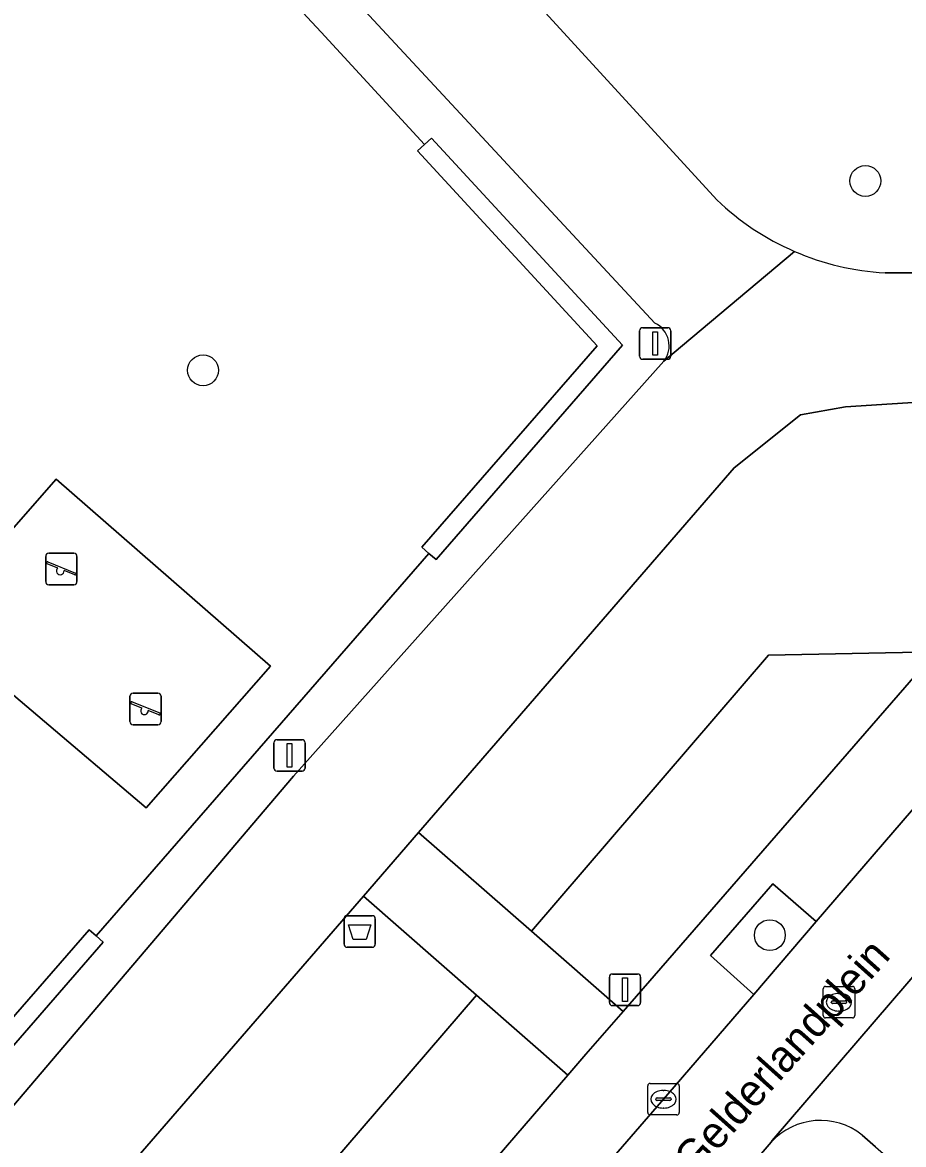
# Model space of a CAD drawing. Extents: x 158352 to 159489, y 383828 to 384603.
# Drawn here: x 159022.62 to 159050.54, y 384087.32 to 384122.89 of the extents above; entities that cross this region are included whole.
import ezdxf

# ---------------------------------------------------------------- set-up
doc = ezdxf.new("R2010")
doc.units = 0
for name, color, linetype in [('IMGEO_Afvalbak', 7, 'Continuous'), ('IMGEO_Boom', 7, 'Continuous'), ('IMGEO_Groenvoorziening', 7, 'Continuous'), ('IMGEO_Haag', 7, 'Continuous'), ('IMGEO_Hek', 7, 'Continuous'), ('IMGEO_Kolk', 7, 'Continuous'), ('IMGEO_Lichtmast', 7, 'Continuous'), ('IMGEO_Openbare_ruimte_label', 7, 'Continuous'), ('IMGEO_Rijbaan_lokaal_open', 7, 'Continuous'), ('IMGEO_Rioolput', 7, 'Continuous'), ('IMGEO_Speelvoorziening', 7, 'Continuous'), ('IMGEO_Terreindeel_zand', 7, 'Continuous'), ('IMGEO_Verkeersbordpaal', 7, 'Continuous'), ('IMGEO_Voetpad_gesloten', 7, 'Continuous'), ('IMGEO_Voetpad_halfverhard', 7, 'Continuous'), ('IMGEO_Voetpad_open', 7, 'Continuous')]:
    doc.layers.add(name, color=color, linetype=linetype)

msp = doc.modelspace()

# ---------------------------------------------------------------- linework, layer by layer
at = {"layer": 'IMGEO_Afvalbak'}
for p, q in [((159032.809, 384093.672), (159032.809, 384094.472)), ((159032.809, 384094.472), (159032.809, 384093.672)), ((159032.909, 384094.572), (159033.699, 384094.572)), ((159033.699, 384094.572), (159032.909, 384094.572)), ((159033.799, 384094.472), (159033.799, 384093.672)), ((159033.799, 384093.672), (159033.799, 384094.472)), ((159033.699, 384093.572), (159032.909, 384093.572)), ((159032.909, 384093.572), (159033.699, 384093.572))]:
    msp.add_line(p, q, dxfattribs=at)
msp.add_lwpolyline([(159032.952, 384094.286), (159033.656, 384094.286), (159033.507, 384093.816), (159033.101, 384093.816), (159032.952, 384094.286)], dxfattribs=at)
for centre, start, end in [((159032.909, 384094.472), 90, 180), ((159032.909, 384094.472), 90, 180), ((159033.699, 384094.472), 0, 90), ((159033.699, 384094.472), 360, 90), ((159032.909, 384093.672), 180, 270), ((159032.909, 384093.672), 180, 270), ((159033.699, 384093.672), 270, 0), ((159033.699, 384093.672), 270, 0)]:
    msp.add_arc(centre, 0.1, start, end, dxfattribs=at)
at = {"layer": 'IMGEO_Boom'}
for centre in [(159049.327, 384117.862), (159028.342, 384111.861), (159046.299, 384093.956)]:
    msp.add_circle(centre, 0.489, dxfattribs=at)
at = {"layer": 'IMGEO_Groenvoorziening'}
for points in [[(159034.505, 384141.891), (159032.056, 384142.027), (159032.143, 384144.559), (159029.646, 384144.683), (159029.794, 384147.169), (159027.27, 384147.326), (159027.369, 384149.835), (159024.891, 384149.991), (159024.988, 384152.479), (159022.486, 384152.619), (159022.589, 384155.154), (159020.098, 384155.319), (159020.199, 384157.722), (159018.573, 384159.528), (159016.111, 384157.258), (159011.775, 384153.125), (159044.617, 384117.262)], [(159049.948, 384114.946), (159053.362, 384114.944), (159055.66, 384114.955), (159055.614, 384118.187), (159053.394, 384120.931), (159051.046, 384121.062), (159051.127, 384123.555), (159048.63, 384123.703), (159048.742, 384126.212), (159046.196, 384126.338), (159046.36, 384128.831), (159043.798, 384129.019), (159043.962, 384131.512), (159041.417, 384131.637), (159041.515, 384134.173), (159039.063, 384134.297), (159039.2, 384136.685), (159034.505, 384141.891)], [(159042.658, 384113.356), (159018.539, 384139.342), (159017.685, 384138.543), (159031.431, 384123.721), (159031.208, 384123.521), (159032.087, 384122.573), (159035.361, 384119.017), (159035.582, 384119.22), (159041.633, 384112.651), (159035.726, 384105.859), (159035.499, 384106.056), (159024.956, 384093.932), (159025.182, 384093.736), (159019.903, 384087.666), (159005.914, 384095.377), (159006.059, 384095.639), (158995.468, 384101.477), (158995.324, 384101.215), (158973.859, 384113.046)], [(158974.148, 384113.572), (158995.613, 384101.74), (158995.468, 384101.477), (159006.059, 384095.639), (159006.204, 384095.902), (159019.769, 384088.425), (159024.729, 384094.129), (159024.956, 384093.932), (159035.499, 384106.056), (159035.273, 384106.253), (159040.827, 384112.64), (159035.141, 384118.814), (159035.361, 384119.017), (159032.087, 384122.573), (159031.208, 384123.521)], [(158973.859, 384113.046), (158974.003, 384113.309), (158958.114, 384122.156), (158957.416, 384120.813), (159010.004, 384091.761), (159019.535, 384086.424), (159021.018, 384087.01), (159031.21, 384098.995), (159042.94, 384112.144)], [(159046.34, 384087.391), (159044.934, 384085.755)], [(159049.651, 384087.245), (159049.223, 384087.62)]]:
    msp.add_lwpolyline(points, dxfattribs=at)
for points in [[(159035.582, 384119.22), (159035.361, 384119.017), (159035.141, 384118.814), (159040.827, 384112.64), (159035.273, 384106.253), (159035.499, 384106.056), (159035.726, 384105.859), (159041.633, 384112.651)], [(159055.521, 384107.485), (159055.404, 384111.037), (159053.457, 384111.01), (159048.699, 384110.702), (159047.273, 384110.45), (159045.173, 384108.768), (159035.173, 384097.214), (159038.743, 384094.084), (159046.256, 384102.828), (159051.561, 384102.933)], [(159030.479, 384102.484), (159026.539, 384097.994), (159019.667, 384103.819), (159023.683, 384108.414)], [(159041.649, 384091.536), (159051.561, 384102.933), (159046.256, 384102.828), (159038.743, 384094.084)], [(159006.204, 384095.902), (159006.059, 384095.639), (159005.914, 384095.377), (159019.903, 384087.666), (159025.182, 384093.736), (159024.956, 384093.932), (159024.729, 384094.129), (159019.769, 384088.425)], [(159045.79, 384092.078), (159047.772, 384094.384), (159046.39, 384095.578), (159044.423, 384093.312)], [(159029.037, 384076.903), (159028.144, 384081.746), (159037.001, 384092.056), (159033.421, 384095.189), (159022.996, 384083.144), (159022.886, 384080.653), (159023.773, 384075.803), (159024.169, 384073.744), (159026.653, 384074.134)], [(159029.037, 384076.903), (159039.9, 384089.519), (159037.001, 384092.056), (159028.144, 384081.746)]]:
    msp.add_lwpolyline(points, close=True, dxfattribs=at)
for centre, radius, start, end in [((159050.428, 384123.344), 8.412, 226.3069, 246.5175), ((159050.436, 384123.376), 8.444, 246.5557, 266.6899), ((159042.308, 384112.636), 0.801, 322.1137, 64.0826), ((159047.903, 384085.973), 2.11, 51.2881, 137.795)]:
    msp.add_arc(centre, radius, start, end, dxfattribs=at)
at = {"layer": 'IMGEO_Haag'}
for points in [[(159041.633, 384112.651), (159035.582, 384119.22), (159035.361, 384119.017), (159035.141, 384118.814), (159040.827, 384112.64), (159035.273, 384106.253), (159035.499, 384106.056), (159035.726, 384105.859)], [(159006.204, 384095.902), (159006.059, 384095.639), (159005.914, 384095.377), (159019.903, 384087.666), (159025.182, 384093.736), (159024.956, 384093.932), (159024.729, 384094.129), (159019.769, 384088.425)]]:
    msp.add_lwpolyline(points, close=True, dxfattribs=at)
at = {"layer": 'IMGEO_Hek'}
for points in [[(159032.087, 384122.573), (159035.361, 384119.017)], [(159035.499, 384106.056), (159024.956, 384093.932)]]:
    msp.add_lwpolyline(points, dxfattribs=at)
at = {"layer": 'IMGEO_Kolk'}
for p, q in [((159042.43, 384088.329), (159042.43, 384089.181)), ((159042.505, 384089.255), (159043.357, 384089.255)), ((159043.431, 384089.181), (159043.431, 384088.329)), ((159042.689, 384088.749), (159042.689, 384088.761)), ((159043.127, 384088.712), (159042.729, 384088.712)), ((159042.732, 384088.798), (159043.13, 384088.798)), ((159042.918, 384089.035), (159042.943, 384089.035)), ((159043.173, 384088.761), (159043.173, 384088.749)), ((159042.941, 384088.475), (159042.916, 384088.475)), ((159043.357, 384088.255), (159042.505, 384088.255))]:
    msp.add_line(p, q, dxfattribs=at)
for points in [[(159042.43, 384088.329), (159042.43, 384089.181)], [(159042.505, 384089.255), (159043.357, 384089.255)], [(159043.431, 384089.181), (159043.431, 384088.329)], [(159043.357, 384088.255), (159042.505, 384088.255)]]:
    msp.add_lwpolyline(points, dxfattribs=at)
for centre, radius, start, end in [((159042.507, 384089.179), 0.0765, 91.552, 178.448), ((159042.507, 384089.179), 0.0765, 91.552, 178.448), ((159043.355, 384089.179), 0.0765, 1.552, 88.448), ((159043.355, 384089.179), 0.0765, 1.552, 88.448), ((159042.729, 384088.758), 0.0403, 85.8775, 175.7526), ((159042.726, 384088.748), 0.0366, 178.938, 274.7102), ((159043.13, 384088.755), 0.043, 264.8664, 352.4533), ((159043.134, 384088.76), 0.0386, 1.7309, 96.639), ((159042.507, 384088.331), 0.0765, 181.552, 268.448), ((159042.507, 384088.331), 0.0765, 181.552, 268.448), ((159043.355, 384088.331), 0.0765, 271.552, 358.448), ((159043.355, 384088.331), 0.0765, 271.552, 358.448)]:
    msp.add_arc(centre, radius, start, end, dxfattribs=at)
for centre, major_axis, ratio, start_param, end_param in [((159042.917, 384088.755), (-0.387, 0.002), 0.722429, 4.712389, 7.853982), ((159042.942, 384088.755), (-0.39, 0.002), 0.717154, 1.570796, 4.712389)]:
    msp.add_ellipse(centre, major_axis=major_axis, ratio=ratio, start_param=start_param, end_param=end_param, dxfattribs=at)
at = {"layer": 'IMGEO_Lichtmast'}
for p, q in [((159042.174, 384112.309), (159042.174, 384113.109)), ((159042.174, 384113.109), (159042.174, 384112.309)), ((159042.274, 384113.209), (159043.064, 384113.209)), ((159043.064, 384113.209), (159042.274, 384113.209)), ((159043.164, 384113.109), (159043.164, 384112.309)), ((159043.164, 384112.309), (159043.164, 384113.109)), ((159043.064, 384112.209), (159042.274, 384112.209)), ((159042.274, 384112.209), (159043.064, 384112.209)), ((159030.688, 384100.151), (159031.478, 384100.151)), ((159031.478, 384100.151), (159030.688, 384100.151)), ((159030.588, 384099.251), (159030.588, 384100.051)), ((159030.588, 384100.051), (159030.588, 384099.251)), ((159031.578, 384100.051), (159031.578, 384099.251)), ((159031.578, 384099.251), (159031.578, 384100.051)), ((159031.478, 384099.151), (159030.688, 384099.151)), ((159030.688, 384099.151), (159031.478, 384099.151))]:
    msp.add_line(p, q, dxfattribs=at)
for points in [[(159042.594, 384113.084), (159042.744, 384113.084), (159042.744, 384112.334), (159042.594, 384112.334), (159042.594, 384113.084)], [(159031.008, 384100.026), (159031.158, 384100.026), (159031.158, 384099.276), (159031.008, 384099.276), (159031.008, 384100.026)]]:
    msp.add_lwpolyline(points, dxfattribs=at)
for centre, start, end in [((159042.274, 384113.109), 90, 180), ((159042.274, 384113.109), 90, 180), ((159043.064, 384113.109), 0, 90), ((159043.064, 384113.109), 360, 90), ((159042.274, 384112.309), 180, 270), ((159042.274, 384112.309), 180, 270), ((159043.064, 384112.309), 270, 0), ((159043.064, 384112.309), 270, 0), ((159030.688, 384100.051), 90, 180), ((159030.688, 384100.051), 90, 180), ((159031.478, 384100.051), 0, 90), ((159031.478, 384100.051), 360, 90), ((159030.688, 384099.251), 180, 270), ((159030.688, 384099.251), 180, 270), ((159031.478, 384099.251), 270, 0), ((159031.478, 384099.251), 270, 0)]:
    msp.add_arc(centre, 0.1, start, end, dxfattribs=at)
at = {"layer": 'IMGEO_Rijbaan_lokaal_open'}
for points in [[(159038.219, 384077.693), (159044.89, 384085.714), (159044.934, 384085.755), (159046.34, 384087.391), (159046.376, 384087.444), (159053.358, 384095.568), (159053.473, 384095.66), (159054.813, 384097.177), (159068.118, 384112.515)], [(159057.711, 384105.943), (159057.063, 384105.189), (159056.801, 384104.884), (159054.462, 384102.165), (159047.772, 384094.384), (159045.79, 384092.078), (159042.871, 384088.683), (159040.059, 384085.439), (159038.288, 384083.396), (159031.77, 384075.877), (159029.982, 384073.814), (159029.242, 384072.961)], [(159053.473, 384095.66), (159053.358, 384095.568), (159046.376, 384087.444), (159046.34, 384087.391)], [(159049.223, 384087.62), (159049.651, 384087.245), (159050.8, 384086.238), (159080.25, 384060.43), (159085.805, 384055.65), (159089.071, 384059.415), (159073.221, 384073.303), (159070.333, 384075.803), (159055.21, 384088.896)]]:
    msp.add_lwpolyline(points, dxfattribs=at)
msp.add_arc((159047.903, 384085.973), 2.11, 51.2881, 137.795, dxfattribs=at)
at = {"layer": 'IMGEO_Rioolput'}
for p, q in [((159048.063, 384092.33), (159048.915, 384092.33)), ((159047.988, 384091.404), (159047.988, 384092.256)), ((159048.476, 384092.11), (159048.501, 384092.11)), ((159048.989, 384092.256), (159048.989, 384091.404)), ((159048.247, 384091.824), (159048.247, 384091.836)), ((159048.685, 384091.787), (159048.287, 384091.787)), ((159048.29, 384091.873), (159048.688, 384091.873)), ((159048.731, 384091.836), (159048.731, 384091.824)), ((159048.915, 384091.33), (159048.063, 384091.33)), ((159048.499, 384091.55), (159048.474, 384091.55))]:
    msp.add_line(p, q, dxfattribs=at)
for points in [[(159048.063, 384092.33), (159048.915, 384092.33)], [(159047.988, 384091.404), (159047.988, 384092.256)], [(159048.989, 384092.256), (159048.989, 384091.404)], [(159048.915, 384091.33), (159048.063, 384091.33)]]:
    msp.add_lwpolyline(points, dxfattribs=at)
for centre, radius, start, end in [((159048.065, 384092.254), 0.0765, 91.552, 178.448), ((159048.065, 384092.254), 0.0765, 91.552, 178.448), ((159048.913, 384092.254), 0.0765, 1.552, 88.448), ((159048.913, 384092.254), 0.0765, 1.552, 88.448), ((159048.287, 384091.833), 0.0403, 85.8775, 175.7526), ((159048.284, 384091.823), 0.0366, 178.938, 274.7102), ((159048.688, 384091.83), 0.043, 264.8664, 352.4533), ((159048.692, 384091.835), 0.0386, 1.7309, 96.639), ((159048.065, 384091.406), 0.0765, 181.552, 268.448), ((159048.065, 384091.406), 0.0765, 181.552, 268.448), ((159048.913, 384091.406), 0.0765, 271.552, 358.448), ((159048.913, 384091.406), 0.0765, 271.552, 358.448)]:
    msp.add_arc(centre, radius, start, end, dxfattribs=at)
for centre, major_axis, ratio, start_param, end_param in [((159048.475, 384091.83), (-0.387, 0.002), 0.722429, 4.712389, 7.853982), ((159048.5, 384091.83), (-0.39, 0.002), 0.717154, 1.570796, 4.712389)]:
    msp.add_ellipse(centre, major_axis=major_axis, ratio=ratio, start_param=start_param, end_param=end_param, dxfattribs=at)
at = {"layer": 'IMGEO_Speelvoorziening'}
for p, q in [((159023.357, 384105.161), (159023.357, 384105.961)), ((159023.357, 384105.961), (159023.357, 384105.161)), ((159023.426, 384105.786), (159024.302, 384105.433)), ((159023.457, 384106.061), (159024.247, 384106.061)), ((159024.247, 384106.061), (159023.457, 384106.061)), ((159024.347, 384105.961), (159024.347, 384105.161)), ((159024.347, 384105.161), (159024.347, 384105.961)), ((159023.74, 384105.589), (159023.401, 384105.726)), ((159024.278, 384105.373), (159023.938, 384105.51)), ((159024.247, 384105.061), (159023.457, 384105.061)), ((159023.457, 384105.061), (159024.247, 384105.061)), ((159026.023, 384100.727), (159026.023, 384101.527)), ((159026.023, 384101.527), (159026.023, 384100.727)), ((159026.123, 384101.627), (159026.913, 384101.627)), ((159026.913, 384101.627), (159026.123, 384101.627)), ((159027.013, 384101.527), (159027.013, 384100.727)), ((159027.013, 384100.727), (159027.013, 384101.527)), ((159026.406, 384101.155), (159026.067, 384101.292)), ((159026.092, 384101.352), (159026.968, 384100.999)), ((159026.944, 384100.939), (159026.604, 384101.076)), ((159026.913, 384100.627), (159026.123, 384100.627)), ((159026.123, 384100.627), (159026.913, 384100.627))]:
    msp.add_line(p, q, dxfattribs=at)
for centre, radius, start, end in [((159023.457, 384105.961), 0.1, 90, 180), ((159023.457, 384105.961), 0.1, 90, 180), ((159023.414, 384105.756), 0.0327, 68.078, 248.078), ((159024.247, 384105.961), 0.1, 0, 90), ((159024.247, 384105.961), 0.1, 360, 90), ((159023.819, 384105.499), 0.12, 130.9928, 5.1632), ((159024.29, 384105.403), 0.0327, 248.078, 68.078), ((159023.457, 384105.161), 0.1, 180, 270), ((159023.457, 384105.161), 0.1, 180, 270), ((159024.247, 384105.161), 0.1, 270, 0), ((159024.247, 384105.161), 0.1, 270, 0), ((159026.123, 384101.527), 0.1, 90, 180), ((159026.123, 384101.527), 0.1, 90, 180), ((159026.913, 384101.527), 0.1, 0, 90), ((159026.913, 384101.527), 0.1, 360, 90), ((159026.08, 384101.322), 0.0327, 68.078, 248.078), ((159026.485, 384101.065), 0.12, 130.9928, 5.1632), ((159026.956, 384100.969), 0.0327, 248.078, 68.078), ((159026.123, 384100.727), 0.1, 180, 270), ((159026.123, 384100.727), 0.1, 180, 270), ((159026.913, 384100.727), 0.1, 270, 0), ((159026.913, 384100.727), 0.1, 270, 0)]:
    msp.add_arc(centre, radius, start, end, dxfattribs=at)
at = {"layer": 'IMGEO_Terreindeel_zand'}
msp.add_lwpolyline([(159026.539, 384097.994), (159030.479, 384102.484), (159023.683, 384108.414), (159019.667, 384103.819)], close=True, dxfattribs=at)
at = {"layer": 'IMGEO_Verkeersbordpaal'}
for p, q in [((159041.316, 384092.723), (159042.106, 384092.723)), ((159042.106, 384092.723), (159041.316, 384092.723)), ((159041.216, 384091.823), (159041.216, 384092.623)), ((159041.216, 384092.623), (159041.216, 384091.823)), ((159042.206, 384092.623), (159042.206, 384091.823)), ((159042.206, 384091.823), (159042.206, 384092.623)), ((159042.106, 384091.723), (159041.316, 384091.723)), ((159041.316, 384091.723), (159042.106, 384091.723))]:
    msp.add_line(p, q, dxfattribs=at)
msp.add_lwpolyline([(159041.636, 384092.598), (159041.786, 384092.598), (159041.786, 384091.848), (159041.636, 384091.848), (159041.636, 384092.598)], dxfattribs=at)
for centre, start, end in [((159041.316, 384092.623), 90, 180), ((159041.316, 384092.623), 90, 180), ((159042.106, 384092.623), 0, 90), ((159042.106, 384092.623), 360, 90), ((159041.316, 384091.823), 180, 270), ((159041.316, 384091.823), 180, 270), ((159042.106, 384091.823), 270, 0), ((159042.106, 384091.823), 270, 0)]:
    msp.add_arc(centre, 0.1, start, end, dxfattribs=at)
at = {"layer": 'IMGEO_Voetpad_gesloten'}
for points in [[(159044.617, 384117.262), (159011.775, 384153.125), (159016.111, 384157.258), (159013.727, 384159.906), (159009.06, 384155.841), (159007.651, 384157.221)], [(159003.323, 384155.737), (159006.121, 384152.722), (159008.198, 384150.484), (159018.539, 384139.342), (159042.658, 384113.356)], [(159047.076, 384115.629), (159042.94, 384112.144), (159031.21, 384098.995), (159021.018, 384087.01), (159019.535, 384086.424), (159017.936, 384082.576)], [(159042.94, 384112.144), (159047.076, 384115.629)], [(159045.173, 384108.768), (159047.273, 384110.45), (159048.699, 384110.702), (159053.457, 384111.01), (159053.387, 384113.488), (159053.362, 384114.944), (159049.948, 384114.946)], [(159018.724, 384081.221), (159019.7, 384076.298), (159019.929, 384075.142), (159023.773, 384075.803), (159022.886, 384080.653), (159022.996, 384083.144), (159033.421, 384095.189), (159035.173, 384097.214), (159045.173, 384108.768)]]:
    msp.add_lwpolyline(points, dxfattribs=at)
for centre, radius, start, end in [((159050.428, 384123.344), 8.412, 226.3069, 246.5175), ((159050.436, 384123.376), 8.444, 246.5557, 266.6899), ((159042.308, 384112.636), 0.801, 322.1137, 64.0826)]:
    msp.add_arc(centre, radius, start, end, dxfattribs=at)
at = {"layer": 'IMGEO_Voetpad_halfverhard'}
msp.add_lwpolyline([(159037.001, 384092.056), (159039.9, 384089.519), (159040.473, 384090.185), (159041.649, 384091.536), (159038.743, 384094.084), (159035.173, 384097.214), (159033.421, 384095.189)], close=True, dxfattribs=at)
at = {"layer": 'IMGEO_Voetpad_open'}
for points in [[(159057.024, 384120.599), (159056.45, 384120.76), (159053.394, 384120.931), (159055.614, 384118.187), (159055.66, 384114.955), (159053.362, 384114.944), (159053.387, 384113.488), (159053.457, 384111.01), (159055.404, 384111.037), (159055.521, 384107.485), (159051.561, 384102.933), (159041.649, 384091.536), (159040.473, 384090.185), (159039.9, 384089.519), (159029.037, 384076.903), (159026.653, 384074.134), (159024.169, 384073.744), (159023.773, 384075.803), (159019.929, 384075.142)], [(159029.242, 384072.961), (159029.982, 384073.814), (159028.736, 384074.896), (159030.496, 384076.945), (159031.77, 384075.877), (159038.288, 384083.396), (159037.079, 384084.4), (159038.787, 384086.531), (159040.059, 384085.439), (159042.871, 384088.683), (159045.79, 384092.078), (159044.423, 384093.312), (159046.39, 384095.578), (159047.772, 384094.384), (159054.462, 384102.165), (159053.004, 384103.425), (159055.362, 384106.127), (159055.624, 384106.427), (159057.063, 384105.189), (159057.711, 384105.943)]]:
    msp.add_lwpolyline(points, dxfattribs=at)

# ---------------------------------------------------------------- texts
at = {"layer": 'IMGEO_Openbare_ruimte_label'}
msp.add_text('Gelderlandplein', height=1, rotation=48.1619, dxfattribs=at).set_placement((159043.916, 384086.291))

doc.saveas('drawing.dxf')
